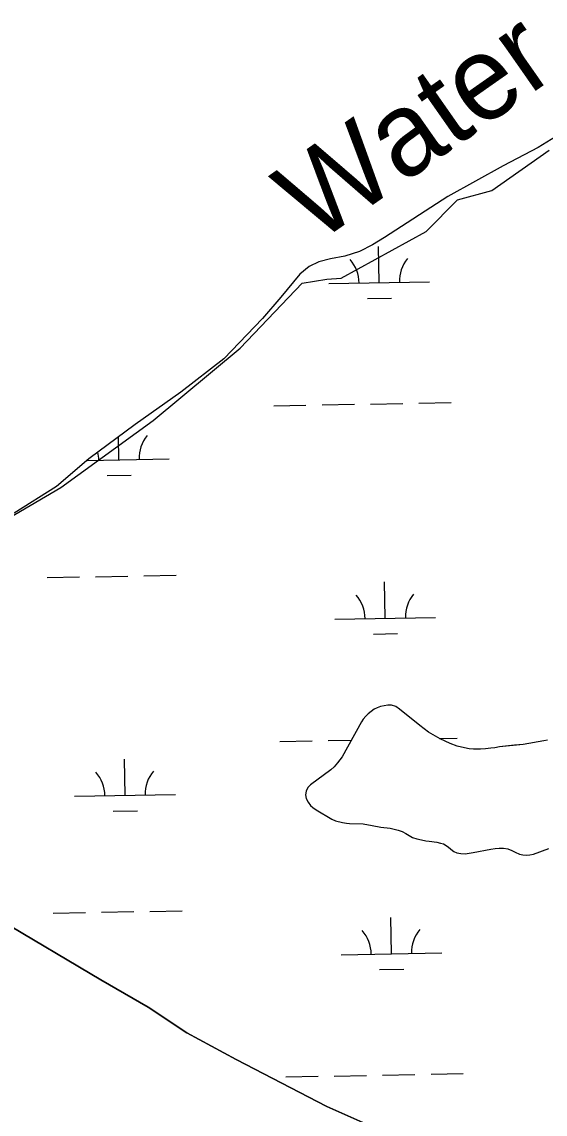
# Model space of a CAD drawing. Extents: x 3957609 to 3995875, y 234277 to 260273.
# Drawn here: x 3973935 to 3974455, y 245780 to 246863 of the extents above; entities that cross this region are included whole.
import ezdxf

# ---------------------------------------------------------------- set-up
doc = ezdxf.new("R2010")
doc.units = 0
for name, color, linetype in [('V-RIVR-EDGE', 7, 'Continuous'), ('V-RIVR-IDEN', 7, 'Continuous'), ('V-TOPO-SHOR', 7, 'Continuous'), ('V-WETL-SWMP', 7, 'Continuous')]:
    doc.layers.add(name, color=color, linetype=linetype)

msp = doc.modelspace()

# ---------------------------------------------------------------- linework, layer by layer
at = {"layer": 'V-RIVR-EDGE'}
msp.add_lwpolyline([(3973857.48, 246332.857), (3973973.944, 246401.031), (3974065.79, 246467.312), (3974151.955, 246539.273), (3974213.501, 246603.66), (3974238.12, 246607.448), (3974252.322, 246608.395), (3974336.593, 246654.791), (3974367.84, 246686.037), (3974401.927, 246695.506), (3974458.739, 246735.274)], dxfattribs=at)
at = {"layer": 'V-TOPO-SHOR'}
for points in [[(3974457.024, 246150.54), (3974453.446, 246150.048), (3974432.979, 246146.309), (3974424.43, 246145.502), (3974409.427, 246143.933), (3974404.679, 246143.073), (3974400.792, 246142.663), (3974395.347, 246141.809), (3974390.53, 246141.492), (3974383.466, 246141.517), (3974379.202, 246141.889), (3974371.543, 246143.474), (3974367.289, 246144.546), (3974360.5, 246147.362), (3974350.397, 246151.933), (3974338.85, 246158.466), (3974330.253, 246165.032), (3974310.076, 246181.391), (3974306.465, 246183.929), (3974302.056, 246185.08), (3974298.72, 246185.127), (3974294.911, 246184.639), (3974291.327, 246183.761), (3974288.128, 246182.642), (3974285.156, 246181.133), (3974281.865, 246178.929), (3974279.192, 246176.718), (3974276.675, 246174.348), (3974274.068, 246171.204), (3974272.479, 246168.587), (3974253.115, 246134.019), (3974248.683, 246128.184), (3974245.21, 246124.199), (3974242.062, 246121.217), (3974221.74, 246106.143), (3974219.296, 246103.54), (3974217.382, 246099.997), (3974216.784, 246096.202), (3974217.509, 246092.698), (3974219.397, 246089.024), (3974221.91, 246085.805), (3974224.21, 246083.753), (3974227.282, 246081.537), (3974243.137, 246072.302), (3974246.607, 246070.699), (3974253.721, 246068.888), (3974257.436, 246068.135), (3974260.459, 246067.936), (3974273.964, 246067.739), (3974283.018, 246065.9), (3974291.689, 246064.454), (3974300.756, 246063.391), (3974308.954, 246061.409), (3974312.892, 246059.957), (3974316.357, 246058.122), (3974323.208, 246054.141), (3974327.302, 246052.685), (3974332.096, 246051.605), (3974336.278, 246050.923), (3974339.61, 246050.565), (3974347.198, 246049.291), (3974350.835, 246048.539), (3974353.85, 246047.64), (3974358.39, 246044.937), (3974361.071, 246042.492), (3974364.067, 246040.274), (3974366.998, 246038.99), (3974370.945, 246038.156), (3974375.366, 246038.015), (3974383.147, 246039.299), (3974400.737, 246042.612), (3974405.249, 246043.323), (3974408.976, 246043.503), (3974413.478, 246043.36), (3974417.737, 246042.832), (3974421.674, 246041.3), (3974424.832, 246039.547), (3974429.149, 246037.544), (3974432.63, 246036.794), (3974436.354, 246036.585), (3974439.385, 246036.851), (3974443.198, 246037.65), (3974458.413, 246043.018)], [(3974309.37, 245755.665), (3974238.003, 245787.419), (3974147.92, 245833.874), (3974098.968, 245860.338), (3974060.707, 245885.717), (3974013.632, 245913.085), (3973913.032, 245972.413), (3973871.599, 245993.028), (3973832.003, 246012.064), (3973810.481, 246025.565), (3973796.655, 246034.918), (3973781.561, 246042.584), (3973771.067, 246046.461), (3973732.208, 246062.693), (3973723.414, 246066.078), (3973713.258, 246071.813), (3973704.98, 246078.604), (3973697.949, 246085.842), (3973683.726, 246100.012), (3973674.016, 246112.802)]]:
    msp.add_lwpolyline(points, dxfattribs=at)
at = {"layer": 'V-WETL-SWMP'}
for p, q in [((3974289.996, 246604.004), (3974289.341, 246639.998)), ((3974240.004, 246603.095), (3974339.987, 246604.913)), ((3974278.278, 246588.358), (3974302.274, 246588.794)), ((3974185.352, 246482.011), (3974217.347, 246482.592)), ((3974233.344, 246482.883), (3974265.339, 246483.465)), ((3974281.336, 246483.756), (3974313.331, 246484.338)), ((3974329.328, 246484.629), (3974361.323, 246485.21)), ((3974031.708, 246428.467), (3974031.295, 246451.166)), ((3974000.043, 246427.891), (3974081.7, 246429.376)), ((3974019.991, 246412.82), (3974043.987, 246413.256)), ((3973960.411, 246311.719), (3973992.406, 246312.301)), ((3974008.403, 246312.592), (3974040.398, 246313.173)), ((3974056.395, 246313.464), (3974088.39, 246314.046)), ((3974296.044, 246271.384), (3974295.389, 246307.378)), ((3974246.052, 246270.475), (3974346.035, 246272.293)), ((3974284.326, 246255.738), (3974308.322, 246256.174)), ((3974191.4, 246149.391), (3974223.395, 246149.972)), ((3974239.392, 246150.263), (3974262.449, 246150.683)), ((3974349.799, 246152.271), (3974367.371, 246152.59)), ((3974037.756, 246095.847), (3974037.102, 246131.841)), ((3973987.765, 246094.938), (3974087.748, 246096.756)), ((3974026.039, 246080.2), (3974050.035, 246080.636)), ((3973966.459, 245979.099), (3973998.454, 245979.681)), ((3974014.451, 245979.972), (3974046.446, 245980.553)), ((3974062.443, 245980.844), (3974094.438, 245981.426)), ((3974302.092, 245938.764), (3974301.437, 245974.758)), ((3974252.1, 245937.855), (3974352.083, 245939.673)), ((3974290.374, 245923.118), (3974314.37, 245923.554)), ((3974341.424, 245819.389), (3974373.419, 245819.97)), ((3974197.448, 245816.771), (3974229.443, 245817.352)), ((3974245.44, 245817.643), (3974277.435, 245818.225)), ((3974293.432, 245818.516), (3974325.427, 245819.098))]:
    msp.add_line(p, q, dxfattribs=at)
for points in [[(3974465.014, 246748.521), (3974447.81, 246738.075), (3974412.976, 246719.823), (3974358.125, 246689.616), (3974295.37, 246648.827), (3974283.48, 246641.404), (3974270.52, 246634.926), (3974255.881, 246630.333), (3974241.582, 246627.75), (3974230.068, 246624.817), (3974220.386, 246619.997), (3974211.13, 246612.381), (3974192.506, 246589.553), (3974174.062, 246568.428), (3974135.97, 246528.676), (3974093.17, 246495.659), (3974047.744, 246463.299), (3974001.988, 246429.549), (3973969.81, 246402.113)], [(3973969.81, 246402.113), (3973927.57, 246375.598)], [(3974457.025, 246150.539), (3974453.447, 246150.048), (3974432.979, 246146.309), (3974409.427, 246143.934), (3974404.679, 246143.072), (3974400.793, 246142.663), (3974395.347, 246141.81), (3974390.53, 246141.492), (3974383.467, 246141.517), (3974379.203, 246141.889), (3974371.542, 246143.475), (3974367.289, 246144.546), (3974360.499, 246147.362), (3974350.398, 246151.932), (3974338.85, 246158.465), (3974330.252, 246165.032), (3974310.076, 246181.392), (3974306.465, 246183.928), (3974302.057, 246185.079), (3974298.72, 246185.127), (3974294.91, 246184.64), (3974291.327, 246183.76), (3974288.128, 246182.642), (3974285.157, 246181.133), (3974281.865, 246178.93), (3974279.193, 246176.718), (3974276.675, 246174.348), (3974274.068, 246171.204), (3974272.478, 246168.588), (3974253.115, 246134.018), (3974248.683, 246128.184), (3974245.21, 246124.198), (3974242.062, 246121.217), (3974221.74, 246106.143), (3974219.296, 246103.54), (3974217.382, 246099.997), (3974216.783, 246096.203), (3974217.509, 246092.699), (3974219.396, 246089.024), (3974221.91, 246085.805), (3974224.209, 246083.753), (3974227.282, 246081.536), (3974243.137, 246072.302), (3974246.606, 246070.699), (3974253.721, 246068.888), (3974257.436, 246068.135), (3974260.46, 246067.936), (3974273.963, 246067.74), (3974283.017, 246065.901), (3974291.69, 246064.455), (3974300.755, 246063.392), (3974308.954, 246061.41), (3974312.892, 246059.956), (3974316.358, 246058.121), (3974323.208, 246054.14), (3974327.301, 246052.684), (3974332.097, 246051.605), (3974336.279, 246050.923), (3974339.611, 246050.564), (3974347.199, 246049.29), (3974350.836, 246048.539), (3974353.851, 246047.641), (3974358.391, 246044.936), (3974361.072, 246042.491), (3974364.067, 246040.274), (3974366.998, 246038.99), (3974370.944, 246038.156), (3974375.366, 246038.014), (3974383.147, 246039.298), (3974400.737, 246042.613), (3974405.249, 246043.324), (3974408.977, 246043.503), (3974413.477, 246043.36), (3974417.738, 246042.832), (3974421.674, 246041.3), (3974424.831, 246039.547), (3974429.149, 246037.544), (3974432.631, 246036.794), (3974436.353, 246036.585), (3974439.384, 246036.852), (3974443.199, 246037.65), (3974458.413, 246043.018)], [(3973913.032, 245972.413), (3974013.632, 245913.085), (3974060.708, 245885.717), (3974098.969, 245860.339), (3974147.919, 245833.875), (3974238.002, 245787.42), (3974309.37, 245755.666)]]:
    msp.add_lwpolyline(points, dxfattribs=at)
for centre, start, end in [((3974234.753, 246603.475), 0.269879, 41.813537), ((3974345.221, 246605.483), 140.269876, 181.813534), ((3974086.933, 246429.946), 140.269876, 181.813534), ((3973976.466, 246427.937), 0.269879, 13.26994), ((3974240.801, 246270.855), 0.269879, 41.813537), ((3974351.269, 246272.863), 140.269876, 181.813534), ((3973982.514, 246095.317), 0.269879, 41.813537), ((3974092.981, 246097.326), 140.269876, 181.813534), ((3974246.849, 245938.235), 0.269879, 41.813537), ((3974357.317, 245940.243), 140.269876, 181.813534)]:
    msp.add_arc(centre, 35.246, start, end, dxfattribs=at)

# ---------------------------------------------------------------- texts
at = {"layer": 'V-RIVR-IDEN'}
msp.add_text('Water', height=82.9998, rotation=34.99202, dxfattribs=at).set_placement((3974226.742, 246641.2))

doc.saveas('drawing.dxf')
